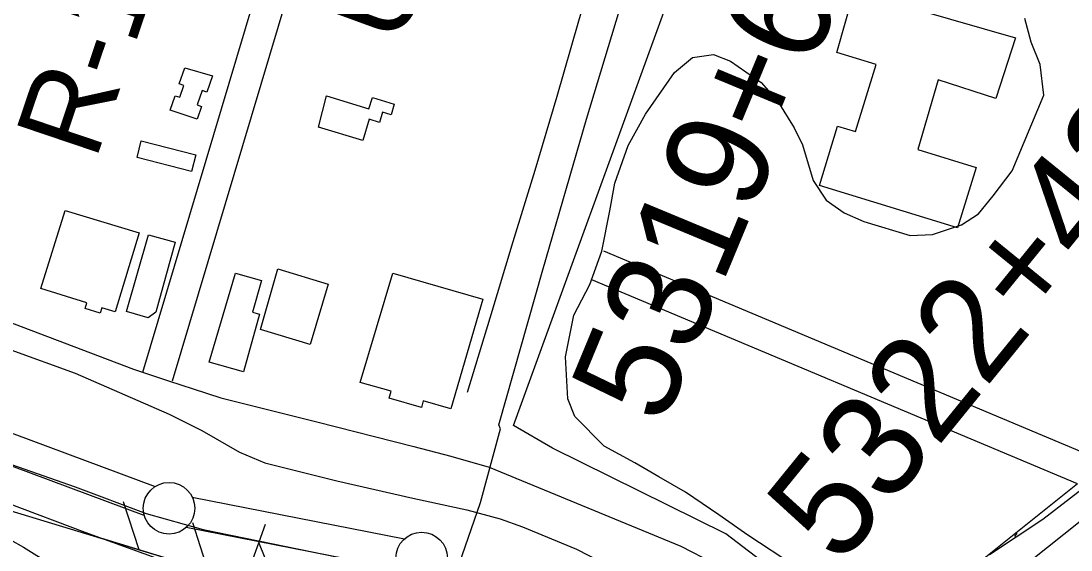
# Model space of a CAD drawing. Extents: x 3568792 to 3606828, y 529143 to 554785.
# Drawn here: x 3572255 to 3573273, y 545195 to 545708 of the extents above; entities that cross this region are included whole.
import ezdxf

# ---------------------------------------------------------------- set-up
doc = ezdxf.new("R2010")
doc.units = 0
for name, color, linetype in [('V-BLDG-OTLN', 7, 'Continuous'), ('V-FLOD-BASE', 7, 'Continuous'), ('V-LEVE-TOET', 7, 'Continuous'), ('V-RIVR-RANG', 7, 'Continuous'), ('V-RIVR-RANG-IDEN', 7, 'Continuous'), ('V-ROAD-CNTR', 7, 'Continuous'), ('V-RRAP-FSHR', 7, 'Continuous'), ('V-SITE-OTLN', 7, 'Continuous'), ('V-SITE-VEGE', 7, 'Continuous'), ('V-SURV-IDEN', 7, 'Continuous'), ('V-SURV-LINE', 7, 'Continuous'), ('V-TOPO-SHOR', 7, 'Continuous'), ('V-UTIL-LINE', 7, 'Continuous')]:
    doc.layers.add(name, color=color, linetype=linetype)

msp = doc.modelspace()

# ---------------------------------------------------------------- linework, layer by layer
at = {"layer": 'V-BLDG-OTLN'}
for points in [[(3573046.5, 545677), (3573063, 545736.7), (3573219.6, 545691.5), (3573200.6, 545632.5), (3573144.6, 545650.5), (3573124.9, 545583), (3573181.4, 545565.7), (3573163.5, 545507.1), (3573029.4, 545548.1), (3573047.1, 545605.8), (3573064.6, 545600.5), (3573084.6, 545665.6)], [(3572440.9, 545654.6), (3572435.6, 545638.7), (3572431, 545640.3), (3572426.3, 545626.3), (3572430.4, 545624.9), (3572426.2, 545612.5), (3572400.1, 545621.3), (3572404.8, 545635.2), (3572409.3, 545633.7), (3572413.2, 545645.3), (3572408.8, 545646.7), (3572414.1, 545662.4)], [(3572551.4, 545635.2), (3572592.5, 545622.5), (3572596, 545633.6), (3572617.3, 545627), (3572614.1, 545616.7), (3572605.8, 545619.3), (3572602.8, 545609.4), (3572593, 545612.5), (3572586.7, 545591.8), (3572543.8, 545604.8)], [(3572371.8, 545591.6), (3572424.7, 545577.9), (3572420.5, 545561.8), (3572368, 545575.4)], [(3572298.2, 545524.1), (3572369.8, 545502.3), (3572346.5, 545425.7), (3572333.8, 545429.6), (3572332.2, 545424.4), (3572317.4, 545429), (3572319.1, 545434.4), (3572274.6, 545448.3)], [(3572379.1, 545500.3), (3572404.7, 545493.3), (3572386.1, 545425.3), (3572378.5, 545420), (3572357.7, 545426)], [(3572463.3, 545463.1), (3572488.5, 545456.1), (3572479.9, 545425.3), (3572486.7, 545423.5), (3572471.2, 545367.6), (3572437.9, 545376.9)], [(3572504.3, 545467.3), (3572553.3, 545452.5), (3572535.8, 545394.1), (3572487.4, 545408.7)], [(3572616, 545463.4), (3572703.1, 545438), (3572672.1, 545331.7), (3572645.4, 545339.5), (3572643.5, 545332.9), (3572612.3, 545342.1), (3572614.2, 545348.9), (3572584.1, 545357.4)]]:
    msp.add_lwpolyline(points, close=True, dxfattribs=at)
at = {"layer": 'V-FLOD-BASE'}
msp.add_lwpolyline([(3572246, 545277.8), (3572307.7, 545256.3), (3572376.6, 545230.4), (3572432, 545214.8), (3572512.5, 545198.4), (3572586.3, 545183.3)], dxfattribs=at)
at = {"layer": 'V-LEVE-TOET'}
for points in [[(3572182.9, 545411.4), (3572307.9, 545366.2), (3572398.9, 545326.7), (3572430.7, 545310.6), (3572467.1, 545289.8), (3572491.8, 545279.5), (3572561.5, 545262), (3572635.4, 545245.1), (3572687.5, 545233.8), (3572719.8, 545225.3), (3572741.5, 545217.4), (3572793.8, 545195.6), (3572852.5, 545165.7), (3572906, 545136.9), (3572939, 545113.2), (3572985.9, 545065.4), (3573007.1, 545036.7), (3573017.2, 545016.3), (3573033.1, 544995.6), (3573058.4, 544977.7), (3573081.3, 544965.6), (3573138.8, 544947.3), (3573207.5, 544923.4), (3573292, 544890.8)], [(3572241.8, 545240.6), (3572317.2, 545212.1), (3572401.2, 545181.9), (3572431.6, 545174.3), (3572491.1, 545162.1), (3572576.8, 545145.3), (3572610.2, 545138.3), (3572647.3, 545125.3), (3572697.1, 545110.5), (3572776.9, 545077.9), (3572837.7, 545051.1), (3572871.9, 545030.8), (3572892.7, 545008.5), (3572926.5, 544954.3), (3572953, 544902.9), (3572959.3, 544882.4), (3572972.8, 544865.5), (3572996.6, 544844.5), (3573038, 544826.1), (3573109.8, 544797), (3573198, 544764.4), (3573290.4, 544737.3)]]:
    msp.add_lwpolyline(points, dxfattribs=at)
at = {"layer": 'V-RIVR-RANG'}
msp.add_line((3572492.2, 545219.7), (3572219.8, 544467.5), dxfattribs=at)
at = {"layer": 'V-ROAD-CNTR'}
msp.add_line((3572622.6, 546097.1), (3572401.9, 545358.5), dxfattribs=at)
for points in [[(3572594.5, 546108), (3572373.1, 545367)], [(3573621, 545962.1), (3573591.3, 545862.3), (3573472.5, 545454.2), (3573465.3, 545433), (3573455, 545408.5), (3573447.3, 545388.8), (3573436, 545368.8), (3573425.7, 545350.3), (3573417.7, 545339.8), (3573406.5, 545322.8), (3573391.4, 545309.6), (3573234.8, 545184.7)], [(3573306.5, 545280.3), (3572820.4, 545484.5)], [(3573279.7, 545259), (3572808.8, 545456.8)], [(3572165, 545445.9), (3572364.5, 545370.2), (3572398.5, 545359), (3572422.2, 545351.2), (3572449.2, 545342.5), (3572542.1, 545319.3), (3572636.1, 545295.1), (3572672.1, 545285.9), (3572709.3, 545275.1), (3572895.2, 545198.6), (3572926.6, 545182.6), (3572939.4, 545176.4), (3572948.5, 545170), (3573009.9, 545120.2), (3573113, 545024.2), (3573137.4, 545005.9), (3573177.6, 544981.4), (3573197.1, 544971.6), (3573208.2, 544966.6), (3573236.6, 544955.4), (3573286.7, 544939.7)], [(3573279.7, 545259), (3573184.4, 545182.9), (3573155.1, 545160.6), (3573142, 545144.5), (3573128.9, 545123.1), (3573083.5, 545047.4)], [(3573220.8, 545211.1), (3573218.6, 545207.9)]]:
    msp.add_lwpolyline(points, dxfattribs=at)
at = {"layer": 'V-RRAP-FSHR'}
for p, q in [((3572370, 545195.2), (3572354.8, 545241.6)), ((3572436.9, 545174.8), (3572421.8, 545221.2)), ((3572504.6, 545157), (3572485.8, 545202.1))]:
    msp.add_line(p, q, dxfattribs=at)
for points in [[(3571581.5, 545483.3), (3571720, 545432.6), (3572011.6, 545330.9), (3572237.2, 545235.4), (3572471.9, 545164.2), (3572641.3, 545126.9), (3572764.8, 545095.9), (3572866, 545039.8), (3572930.7, 544965.1), (3573055.8, 544811.5)], [(3572328.1, 545207.9), (3572471.9, 545164.2), (3572641.3, 545126.9), (3572764.8, 545095.9), (3572866, 545039.8), (3572930.7, 544965.1), (3573055.8, 544811.5)]]:
    msp.add_lwpolyline(points, dxfattribs=at)
at = {"layer": 'V-SITE-OTLN'}
msp.add_lwpolyline([(3573862.5, 544722.6), (3573643.3, 544865.3), (3573520.6, 544916.1), (3573327.7, 544967.4), (3573216.3, 545009.2), (3573176.5, 545036.6), (3573117.5, 545077), (3573080.1, 545102.8), (3572938.6, 545210.5), (3572770.8, 545293.6), (3572732.9, 545315.6), (3572881.1, 545723.3)], dxfattribs=at)
at = {"layer": 'V-SITE-VEGE'}
for p, q in [((3572226.7, 545215.2), (3572257.9, 545197.6)), ((3572257.9, 545197.6), (3572285.1, 545180.5))]:
    msp.add_line(p, q, dxfattribs=at)
for points in [[(3573006.2, 545178.8), (3572959.9, 545209.4), (3572932.1, 545228.9), (3572899.6, 545251), (3572873.8, 545265.9), (3572850.6, 545279.5), (3572820.9, 545295.7), (3572792.3, 545324.4), (3572785.6, 545341.5), (3572783.2, 545382.3), (3572791.4, 545422.5), (3572807, 545452.3), (3572818.5, 545484.7), (3572826.1, 545523.6), (3572831.1, 545550.6), (3572844, 545586.9), (3572860.8, 545617.4), (3572888.8, 545657.8), (3572906.4, 545672.4), (3572926.8, 545675.2), (3572943.3, 545668.8), (3572973.1, 545648), (3572989.1, 545629.7), (3573005.1, 545604.2), (3573013.2, 545587.8), (3573023.3, 545553), (3573036, 545534), (3573053.3, 545521.6), (3573072.4, 545513.2), (3573117.3, 545499.8), (3573139, 545500.7), (3573167.3, 545510.1), (3573183.6, 545520.8), (3573198, 545538.1), (3573216.2, 545562.6), (3573247.1, 545635.9), (3573243.6, 545665.5), (3573234.8, 545687.2), (3573228.7, 545710.2)], [(3573299.8, 545265.7), (3573246.2, 545224.4), (3573194.4, 545190.4)]]:
    msp.add_lwpolyline(points, dxfattribs=at)
at = {"layer": 'V-SURV-LINE'}
for points in [[(3571418.2, 545616.8), (3572385.4, 545256.4)], [(3572374.9, 545228.3), (3571407.8, 545588.6)], [(3572421.4, 545246.2), (3572627.1, 545205.7)], [(3572621.2, 545176.3), (3572415.6, 545216.8)]]:
    msp.add_lwpolyline(points, dxfattribs=at)
for centre in [(3572398.9, 545235.4), (3572643.8, 545187.1)]:
    msp.add_circle(centre, 25, dxfattribs=at)
at = {"layer": 'V-TOPO-SHOR'}
msp.add_lwpolyline([(3572688.1, 545347.9), (3572710.2, 545420), (3572732.4, 545494.1), (3572753.9, 545563), (3572775.1, 545634.8), (3572796.2, 545707.8), (3572817.3, 545779.9), (3572831.1, 545824.9), (3572833.1, 545829.8), (3572835.5, 545832.2), (3572840.4, 545832.6), (3572848.7, 545831.3), (3572852.1, 545833.1), (3572856.2, 545841.7), (3572870, 545879.9), (3572893.3, 545945.7)], dxfattribs=at)
at = {"layer": 'V-UTIL-LINE'}
msp.add_lwpolyline([(3572972.7, 544796.5), (3572973.5, 544828.7), (3572839.1, 544994.3), (3572653.3, 545082.1), (3572675.5, 545156.6), (3572677.2, 545172.9), (3572701, 545241.1), (3572720.1, 545312.5), (3572718.5, 545316.1), (3572761.4, 545466.6), (3572803.7, 545612.5), (3572835.5, 545718.2)], dxfattribs=at)

# ---------------------------------------------------------------- texts
at = {"layer": 'V-RIVR-RANG-IDEN'}
for s, rotation, p in [('U-010', 69.9523, (3572623.2, 545682.8)), ('R-126.2', 71.3411, (3572327.6, 545571.4))]:
    msp.add_text(s, height=83, rotation=rotation, dxfattribs=at).set_placement(p)
at = {"layer": 'V-SURV-IDEN'}
for s, rotation, p in [('5319+67.7', 67.4623, (3572877.9, 545313.7)), ('5322+43.6', 50.8887, (3573049.5, 545178))]:
    msp.add_text(s, height=100, rotation=rotation, dxfattribs=at).set_placement(p)

doc.saveas('drawing.dxf')
